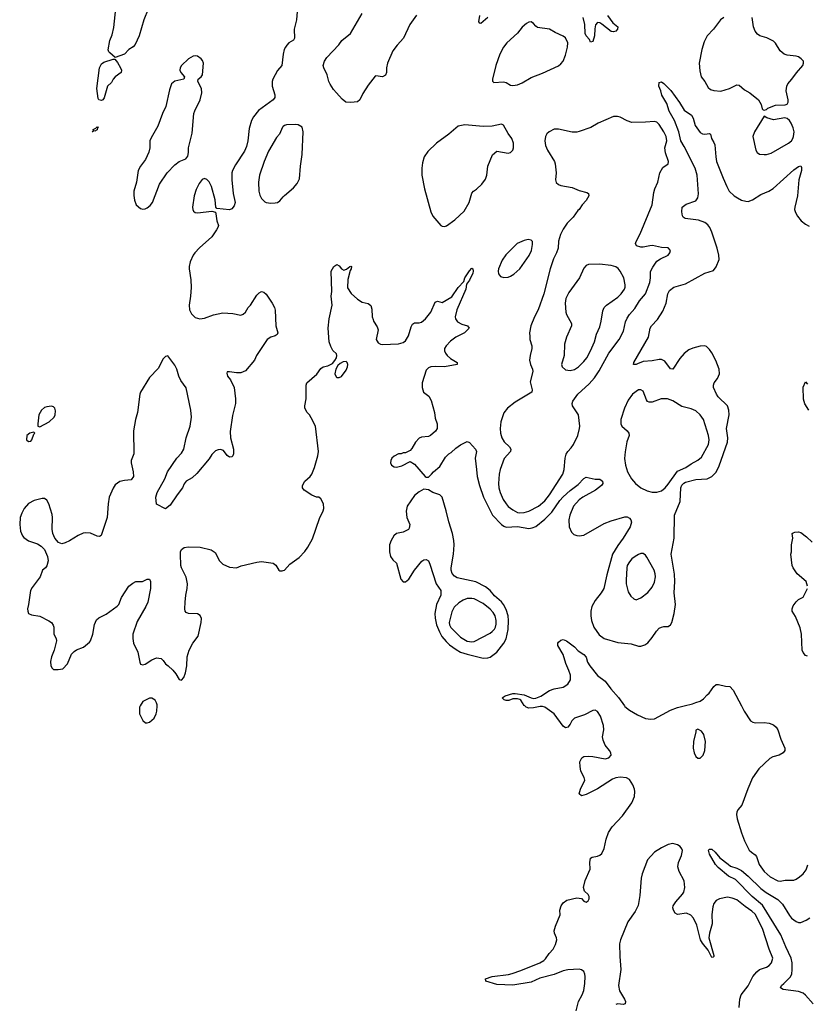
# Model space of a CAD drawing. Header units: inches. Extents: x 1473912 to 1647258, y 640388 to 773423.
# Tile 352 of 420: x 1607693 to 1614587, y 647386 to 656012. Entities that reach past the tile are written whole.
import ezdxf

# ---------------------------------------------------------------- set-up
doc = ezdxf.new("R2010")
doc.units = ezdxf.units.IN
doc.header["$MEASUREMENT"] = 0
for name, color, linetype in [('B6604', 7, 'Continuous'), ('B6605', 7, 'Continuous'), ('B6614', 7, 'Continuous'), ('B6615', 7, 'Continuous')]:
    doc.layers.add(name, color=color, linetype=linetype)

msp = doc.modelspace()

# ---------------------------------------------------------------- linework, layer by layer
at = {"layer": 'B6604', "color": 5, "elevation": 720}
msp.add_lwpolyline([(1608747.8, 650000), (1608742, 649990), (1608742, 649930), (1608770, 649874), (1608792.7, 649852.7), (1608810, 649852), (1608830, 649858), (1608870, 649892), (1608888.7, 649930), (1608894.6, 649954.6), (1608895.2, 650000)], dxfattribs=at)
at = {"layer": 'B6605', "color": 5}
for points, elevation in [([(1608816.3, 656103.7), (1608780.3, 656010), (1608738, 655870), (1608704.1, 655795.9), (1608685.8, 655774.2), (1608646.8, 655750), (1608610, 655709.6), (1608530, 655682), (1608480.7, 655720.7), (1608472, 655730), (1608467.9, 655747.9), (1608480.7, 655830), (1608501.6, 655878.4), (1608516.9, 655943.1), (1608535.8, 656110)], 680), ([(1610000, 655711.3), (1609999.7, 655710), (1609988.9, 655611.1), (1609950, 655567.3), (1609907.8, 655490), (1609902.4, 655470), (1609903.5, 655430), (1609926.3, 655353.7), (1609926.3, 655330), (1609912.2, 655310), (1609783.9, 655216.1), (1609738.3, 655161.7), (1609723.1, 655130), (1609700.6, 655059.4), (1609690.2, 654950), (1609679.5, 654900.5), (1609660, 654860), (1609580.7, 654739.3), (1609554.9, 654690), (1609550.3, 654669.7), (1609549.1, 654610), (1609562, 654490), (1609578.1, 654410), (1609570, 654380.5), (1609550, 654355.8), (1609530, 654345.6), (1609418, 654358), (1609408.9, 654368.9), (1609405.1, 654434.9), (1609372.5, 654550), (1609350, 654591.5), (1609330, 654611.6), (1609310, 654619.5), (1609290, 654613.2), (1609262.5, 654577.5), (1609236.7, 654523.3), (1609221.5, 654470), (1609205.8, 654370), (1609208.1, 654348.1), (1609215.1, 654335.1), (1609230, 654323.8), (1609250, 654321.3), (1609375.3, 654335.3), (1609405.4, 654325.4), (1609410.8, 654310.8), (1609417.1, 654250), (1609432.7, 654210), (1609428.4, 654190), (1609417, 654170), (1609373.4, 654110), (1609266.1, 654013.9), (1609225.3, 653970), (1609211.3, 653948.7), (1609186, 653890), (1609176, 653850), (1609175.6, 653830), (1609191.7, 653731.7), (1609194.6, 653665.4), (1609189.2, 653590), (1609174.9, 653510), (1609180.2, 653470), (1609196.4, 653436.4), (1609230, 653403.1), (1609270, 653391.7), (1609310, 653398.3), (1609390, 653426), (1609470, 653443), (1609558, 653438), (1609630, 653424.7), (1609650, 653431.3), (1609668.7, 653450), (1609694, 653490), (1609713.2, 653510), (1609770, 653598.8), (1609790, 653618.8), (1609810, 653630.8), (1609830, 653626), (1609850, 653606), (1609904, 653530), (1609924, 653490), (1609928.1, 653468.1), (1609934.9, 653330), (1609953, 653270), (1609947.1, 653252.9), (1609930, 653242.7), (1609890, 653231.8), (1609860.5, 653210), (1609764.9, 653070), (1609747.7, 653030), (1609670, 652937.2), (1609630, 652919), (1609590, 652919), (1609530, 652928), (1609510, 652926), (1609505.4, 652914.6), (1609512, 652890), (1609537.3, 652857.3), (1609570.5, 652790.5), (1609580.7, 652690), (1609580.7, 652650), (1609556.4, 652543.6), (1609534.9, 652405.1), (1609537.8, 652350), (1609563.7, 652250), (1609565.5, 652210), (1609558.8, 652190), (1609550, 652181.2), (1609530, 652179.3), (1609510, 652193.2), (1609476.4, 652236.4), (1609450, 652247.6), (1609430, 652245.1), (1609405.5, 652234.5), (1609375.8, 652204.2), (1609350, 652164), (1609244.7, 652035.3), (1609202.8, 651997.2), (1609150, 651968.7), (1609133.7, 651946.3), (1609118.8, 651910), (1609070.8, 651850), (1609010, 651759), (1608970, 651728), (1608890, 651768), (1608885.2, 651830), (1608897.2, 651870), (1608963.7, 651990), (1608987.3, 652050), (1609069.5, 652170), (1609110, 652214), (1609129.6, 652250), (1609149.5, 652350), (1609185.1, 652450), (1609196, 652530), (1609192, 652590), (1609150, 652786), (1609104.2, 652850), (1609085.4, 652890), (1609069.7, 652950), (1609050, 652985.6), (1608990, 653066), (1608970, 653062.7), (1608950, 653040.9), (1608905, 652955), (1608830, 652877.6), (1608750.2, 652749.8), (1608743.7, 652730), (1608723.6, 652570), (1608707.2, 652510), (1608690.3, 652409.7), (1608691.7, 652210), (1608669.2, 652150.8), (1608667.6, 652130), (1608686.3, 652050), (1608688.4, 652010), (1608670, 651980.9), (1608610, 651975.6), (1608570, 651965.6), (1608530, 651937), (1608510, 651909.3), (1608476.5, 651830), (1608466, 651770), (1608458.7, 651650), (1608406, 651494), (1608390, 651483.7), (1608370, 651486), (1608312.2, 651512.2), (1608270, 651517.2), (1608247.3, 651512.7), (1608205.7, 651494.3), (1608130, 651445.6), (1608090, 651427.6), (1608061.2, 651421.2), (1608032, 651432), (1608001.2, 651470), (1607982.7, 651510), (1607977, 651550), (1607980.9, 651650), (1607976.6, 651676.6), (1607949.3, 651770), (1607930, 651802), (1607910, 651817.2), (1607890, 651817.2), (1607820.9, 651799.1), (1607770, 651773.2), (1607733.4, 651730), (1607710.6, 651690), (1607698, 651650), (1607693, 651590), (1607700.5, 651530), (1607717.3, 651490), (1607730, 651474.8), (1607770, 651447.3), (1607850, 651418.8), (1607879.8, 651399.8), (1607910.6, 651370.6), (1607937.3, 651310), (1607942, 651270), (1607930, 651228), (1607918, 651210), (1607891.1, 651188.9), (1607871, 651130), (1607801.4, 651038.6), (1607787.7, 651010), (1607770.5, 650890), (1607760.7, 650850), (1607762.8, 650830), (1607771.3, 650810), (1607796.8, 650796.8), (1607870, 650786), (1607947.1, 650747.1), (1607970.7, 650730.7), (1607986.4, 650706.4), (1607991, 650690), (1607991.3, 650630), (1608011.3, 650590), (1608016, 650570), (1607996, 650490), (1607971, 650430), (1607962.8, 650390), (1607966, 650350), (1607978, 650330), (1607990, 650318), (1608030, 650318), (1608070, 650326), (1608112.7, 650370), (1608147.3, 650452.7), (1608170, 650476), (1608190, 650491), (1608250, 650516), (1608302.5, 650557.5), (1608312.7, 650570), (1608332.7, 650630), (1608346.8, 650713.2), (1608364.5, 650755.5), (1608386.6, 650773.4), (1608450, 650804), (1608547.2, 650872.8), (1608559.3, 650890), (1608585.2, 650950), (1608648.7, 651050), (1608683.2, 651076.8), (1608710, 651091), (1608768.4, 651091.6), (1608810, 651112), (1608830, 651112), (1608838, 651090), (1608838.8, 651030), (1608815.5, 650910), (1608797.1, 650870), (1608721.4, 650738.6), (1608682.8, 650630), (1608682.8, 650590), (1608690, 650551.3), (1608728, 650470), (1608743.1, 650383.1), (1608750, 650366.8), (1608770, 650360.7), (1608790, 650364.9), (1608850, 650404), (1608890, 650422.8), (1608930, 650416), (1608950, 650398), (1608967.9, 650367.9), (1608992.8, 650352.8), (1609032.8, 650312.8), (1609059.9, 650279.9), (1609090, 650231.3), (1609110, 650226), (1609129, 650250), (1609145.2, 650290), (1609156, 650350), (1609159.3, 650430), (1609175.1, 650490), (1609209.6, 650550), (1609255.1, 650610), (1609282, 650730), (1609285.6, 650765.6), (1609273.8, 650793.8), (1609250, 650807.6), (1609170, 650809.3), (1609150, 650819), (1609142.7, 650830), (1609138, 650850), (1609140.5, 650910), (1609146.3, 650970), (1609159.6, 651030), (1609161.6, 651070), (1609150, 651128.7), (1609109.6, 651209.6), (1609104.5, 651230), (1609099.7, 651330), (1609100.5, 651350), (1609108.6, 651371.4), (1609132.6, 651387.4), (1609170, 651394), (1609274, 651390), (1609370, 651366.8), (1609403.5, 651343.5), (1609442.8, 651270), (1609470, 651241), (1609530, 651214.8), (1609590, 651211), (1609632.9, 651227.1), (1609770, 651260.4), (1609810, 651265.5), (1609912.1, 651252.1), (1609934.2, 651234.2), (1609961, 651190), (1609970, 651182.8), (1609990, 651182.8), (1610000, 651186.8)], 720), ([(1610000, 655076), (1609994, 655070), (1609966, 655010), (1609941.1, 654978.9), (1609870, 654859.5), (1609832.6, 654770), (1609793.4, 654650), (1609783, 654590), (1609786.4, 654510), (1609795.2, 654475.2), (1609810, 654444.7), (1609837.3, 654417.3), (1609850, 654410.8), (1609890, 654404), (1609930, 654407.3), (1609950, 654410.7), (1609970, 654424), (1610000, 654458.9)], 740), ([(1608895.2, 650000), (1608895.3, 650010), (1608890, 650026), (1608878, 650050), (1608850, 650068), (1608830, 650068), (1608770, 650038), (1608747.8, 650000)], 720)]:
    msp.add_lwpolyline(points, dxfattribs=dict(at, elevation=elevation))
for points, elevation in [([(1608410, 655304), (1608386, 655310), (1608380.4, 655320.4), (1608367, 655410), (1608392.7, 655590), (1608410, 655626), (1608430, 655640.5), (1608510, 655666), (1608524.9, 655664.9), (1608550, 655636.3), (1608576, 655590), (1608584.7, 655570), (1608581, 655550), (1608530, 655512.7), (1608510.7, 655490), (1608497, 655463), (1608460.7, 655430), (1608433.7, 655326.3), (1608422, 655310)], 680), ([(1609230, 655695.1), (1609210, 655691.3), (1609170.4, 655670), (1609110.5, 655610), (1609098, 655590), (1609094, 655570), (1609102, 655550), (1609134.9, 655510), (1609130.8, 655490), (1609050, 655474.2), (1609022.6, 655450), (1609004, 655396), (1608972.6, 655250), (1608942.8, 655190), (1608902, 655078), (1608843.5, 654976.5), (1608833.1, 654950), (1608832.9, 654890), (1608822.8, 654850), (1608794.2, 654785.8), (1608750, 654727.3), (1608730.2, 654689.8), (1608716.2, 654590), (1608692.2, 654510), (1608691.3, 654471.3), (1608697.8, 654430), (1608713.7, 654390), (1608750, 654358.7), (1608772.2, 654352.2), (1608790, 654353.7), (1608810, 654363.7), (1608835.3, 654384.7), (1608854, 654410), (1608915.4, 654570), (1608982.4, 654670), (1609050, 654741.6), (1609090, 654768.2), (1609145.8, 654794.2), (1609164.8, 654815.2), (1609171.8, 654848.2), (1609169.6, 654890), (1609202.7, 655017.3), (1609218, 655190), (1609225.2, 655214.8), (1609272, 655310), (1609286.2, 655370), (1609284.2, 655410), (1609252.6, 655470), (1609256.2, 655490), (1609280.5, 655510), (1609291.9, 655530), (1609302.4, 655630), (1609293.7, 655653.7), (1609282, 655670), (1609250, 655691.8)], 720), ([(1608350, 655035.3), (1608342, 655038), (1608330, 655029), (1608326, 655030), (1608338, 655042), (1608335.3, 655050), (1608359.5, 655060.5), (1608370, 655074), (1608382, 655070), (1608375.3, 655064.7), (1608370, 655046.6)], 680), ([(1607970, 652627), (1607930, 652620.7), (1607910, 652614), (1607883, 652590), (1607861.6, 652550), (1607851.3, 652471.3), (1607852, 652452), (1607870, 652444.7), (1607950, 652487.7), (1607993.6, 652530), (1608002.9, 652550), (1608006.8, 652586.8), (1607999.3, 652610), (1607990, 652619.3)], 720), ([(1607818, 652398), (1607782, 652390), (1607756, 652370), (1607751.3, 652330), (1607770, 652316), (1607790, 652321), (1607799, 652330), (1607818, 652382), (1607826, 652390)], 720)]:
    msp.add_lwpolyline(points, close=True, dxfattribs=dict(at, elevation=elevation))
at = {"layer": 'B6614', "color": 5}
for points, elevation in [([(1612564, 647330), (1612583.5, 647410), (1612617.2, 647470), (1612630, 647506), (1612639.8, 647570), (1612643.1, 647630), (1612639.7, 647650), (1612630, 647674.5), (1612610, 647689.5), (1612590, 647693.6), (1612490, 647688.6), (1612450, 647679.3), (1612370, 647648.4), (1612245.1, 647614.9), (1612170, 647581.1), (1612010, 647553.3), (1611870, 647560.7), (1611774, 647590), (1611769, 647610), (1611828.9, 647631.1), (1611972.3, 647647.7), (1612004.1, 647655.9), (1612078.7, 647681.3), (1612245.1, 647750), (1612279.7, 647770), (1612295.3, 647784.7), (1612327.7, 647832.3), (1612361.5, 647870), (1612384.4, 647910), (1612393.6, 647950), (1612392, 647970), (1612375.1, 648010), (1612371.8, 648030), (1612383, 648070), (1612424.5, 648170), (1612422, 648210), (1612432.3, 648250), (1612450, 648274.8), (1612482.5, 648297.5), (1612570, 648318.8), (1612610, 648312), (1612630, 648291), (1612650, 648280.7), (1612670, 648291.3), (1612677, 648310), (1612678, 648330), (1612670, 648348.7), (1612637.2, 648377.2), (1612629.2, 648410), (1612643.7, 648470), (1612687.8, 648570), (1612683, 648630), (1612690, 648666), (1612704.9, 648675.1), (1612750, 648682.8), (1612770, 648691.6), (1612790, 648708.8), (1612808.3, 648751.7), (1612826.3, 648833.7), (1612847.8, 648892.2), (1612879.8, 648940.2), (1612970, 649037.2), (1613049.7, 649150), (1613073.2, 649206.8), (1613076.8, 649250), (1613074.2, 649270), (1613058.8, 649310), (1613030, 649355.1), (1613005.2, 649370), (1612950, 649377.4), (1612910, 649370.8), (1612880.6, 649359.4), (1612750, 649274.7), (1612650, 649225.6), (1612610, 649214), (1612589.4, 649229.4), (1612602.7, 649270), (1612639.3, 649350), (1612634.2, 649374.2), (1612603.7, 649430), (1612598, 649470), (1612597.2, 649510), (1612613.6, 649546.4), (1612630, 649558), (1612670, 649560.7), (1612710, 649557.3), (1612816.4, 649536.4), (1612850, 649544.2), (1612871.2, 649570), (1612867.8, 649590), (1612856.9, 649610), (1612817.6, 649657.6), (1612800.1, 649700.1), (1612793.6, 649730), (1612805.8, 649790), (1612804.5, 649830), (1612775.5, 649910), (1612750, 649950.9), (1612730, 649963.1), (1612710, 649961.4), (1612638.2, 649921.8), (1612548.2, 649891.8), (1612525.5, 649870), (1612510, 649839), (1612490, 649814), (1612470, 649808.7), (1612450, 649824), (1612370, 649931.6), (1612290, 649989.7), (1612270, 649996.3), (1612250, 649996.4), (1612190, 649984), (1612150, 649981.3), (1612126, 649990), (1612114.3, 650000)], 680), ([(1612985.6, 650000), (1612990, 649993.8), (1613030, 649962.8), (1613101.6, 649921.6), (1613170, 649890.4), (1613216.6, 649883.4), (1613250, 649886), (1613390, 649963), (1613450, 649985.5), (1613508.9, 650000)], 680), ([(1614009.9, 650000), (1614033.8, 649953.8), (1614090.4, 649870.4), (1614110, 649859.1), (1614133, 649853), (1614210, 649854.9), (1614252, 649850), (1614290, 649834), (1614314.2, 649814.2), (1614330.3, 649790.3), (1614354.4, 649710), (1614390.7, 649630), (1614390.7, 649610), (1614376, 649590), (1614341, 649570), (1614286.1, 649553.9), (1614259.3, 649540.7), (1614163.1, 649450), (1614108.2, 649370), (1614066.6, 649273.4), (1614015.3, 649130), (1613979.5, 649090), (1613969.3, 649070), (1613966.8, 649050), (1613974.2, 649010), (1614010, 648887.3), (1614037, 648817), (1614077.6, 648737.6), (1614097.9, 648717.9), (1614130, 648696.9), (1614142.3, 648682.3), (1614165.8, 648610), (1614209.1, 648550), (1614262.3, 648502.3), (1614330, 648467.5), (1614350, 648466.4), (1614394.7, 648474.7), (1614470, 648474.6), (1614490, 648482), (1614518.4, 648501.6), (1614551.8, 648530), (1614576.5, 648563.5), (1614591.6, 648608.4)], 680), ([(1613990, 647358.8), (1613996.4, 647430), (1614007.2, 647470), (1614070, 647548.7), (1614111.4, 647628.6), (1614145.1, 647670), (1614170, 647690.3), (1614230, 647712.2), (1614254.2, 647725.8), (1614274, 647750), (1614285.6, 647790), (1614254.7, 647870), (1614195.7, 648050), (1614130, 648176.5), (1614103, 648203), (1614043, 648243), (1613970, 648300.7), (1613930, 648316.4), (1613890, 648323.5), (1613818, 648310), (1613790, 648296.2), (1613770.3, 648269.7), (1613761.1, 648238.9), (1613751.8, 648171.8), (1613754.9, 648090), (1613730.2, 648010), (1613725.8, 647970), (1613770, 647814), (1613770, 647806), (1613762, 647798), (1613750, 647795.3), (1613720.1, 647860.1), (1613670, 647920.7), (1613652.6, 647950), (1613618.9, 648078.9), (1613590, 648140.7), (1613566.3, 648166.3), (1613530, 648183.5), (1613450, 648173.3), (1613430, 648184.5), (1613415.1, 648210), (1613409.6, 648230), (1613411.8, 648250), (1613435.4, 648284.6), (1613495.6, 648350), (1613505.6, 648370), (1613514.7, 648410), (1613508.2, 648468.2), (1613466, 648550), (1613455.1, 648590), (1613459.6, 648630), (1613485.6, 648690), (1613493.4, 648733.4), (1613489.5, 648749.5), (1613474, 648770), (1613450, 648782.7), (1613410, 648794.5), (1613370, 648786.6), (1613310, 648757), (1613250, 648718), (1613189.2, 648650.8), (1613142.2, 648530), (1613132.2, 648490), (1613121.2, 648338.8), (1613107.4, 648252.6), (1613080.3, 648199.7), (1613017.2, 648110), (1612952.4, 647950), (1612944.2, 647915.8), (1612945.1, 647805.1), (1612954.9, 647690), (1612934, 647550), (1612943.2, 647503.2), (1612987.4, 647430), (1612994.6, 647410), (1612992.7, 647390), (1612975.6, 647384.4), (1612930, 647389.7), (1612910, 647384.7)], 680), ([(1614638.5, 647390), (1614570, 647467.7), (1614550, 647484.7), (1614510, 647499.8), (1614375.3, 647515.3), (1614352.7, 647530), (1614362.6, 647550), (1614380.4, 647570), (1614436.7, 647623.3), (1614450.6, 647650), (1614455.9, 647690), (1614453.5, 647750), (1614445.6, 647790), (1614398.3, 647890), (1614355.3, 647995.3), (1614194.7, 648254.7), (1614103.1, 648330), (1613959.1, 648479.1), (1613898, 648510), (1613805.7, 648585.7), (1613784.2, 648610), (1613730, 648702.9), (1613723.6, 648736.4), (1613730, 648746), (1613750, 648744), (1613779.3, 648719.3), (1613821, 648670), (1613893, 648613), (1613915.9, 648595.9), (1613970, 648580.3), (1614010, 648558), (1614070, 648508.3), (1614179.7, 648399.7), (1614226.2, 648366.2), (1614330, 648305.3), (1614370, 648262.9), (1614430, 648164.9), (1614450, 648141.7), (1614490, 648110.3), (1614510, 648103.7), (1614530, 648103.7), (1614577.2, 648122.8), (1614610, 648144)], 660)]:
    msp.add_lwpolyline(points, dxfattribs=dict(at, elevation=elevation))
at = {"layer": 'B6614', "color": 5, "elevation": 680}
msp.add_lwpolyline([(1613630, 649798), (1613612.7, 649787.3), (1613612.7, 649772.7), (1613591.1, 649688.9), (1613586.8, 649630), (1613596, 649590), (1613610, 649558), (1613630, 649542.8), (1613650, 649542.8), (1613676, 649570), (1613688.9, 649608.9), (1613697.2, 649690), (1613682, 649750), (1613660.4, 649780.4)], close=True, dxfattribs=at)
at = {"layer": 'B6615', "color": 5}
for points, elevation in [([(1610135.5, 656270), (1610115.9, 656010), (1610094.7, 655930), (1610097, 655850), (1610088.8, 655831.2), (1610050, 655809.6), (1610030, 655789.5), (1610018.9, 655770), (1610009.2, 655750), (1610000, 655711.3)], 720), ([(1611167.7, 656052.3), (1611109.2, 655970.8), (1611052.7, 655850), (1610996.3, 655790), (1610960.4, 655739.6), (1610913.4, 655630), (1610904.9, 655590), (1610904, 655550), (1610895.5, 655524.5), (1610870, 655512.7), (1610810, 655521.2), (1610803, 655517), (1610742.3, 655437.7), (1610695.6, 655364.4), (1610670.4, 655309.6), (1610650, 655293.2), (1610590, 655285.2), (1610548, 655290), (1610515.5, 655315.5), (1610465.2, 655370), (1610440.2, 655400.2), (1610410, 655448), (1610399, 655470), (1610384, 655530), (1610354, 655590), (1610349.2, 655610), (1610361.2, 655650), (1610380.1, 655679.9), (1610486.9, 655793.1), (1610512.3, 655830), (1610588.2, 655891.8), (1610690, 656067.3)], 720), ([(1611790, 656032), (1611730, 655977.2), (1611720.2, 655980.2), (1611713.2, 655993.2), (1611720.4, 656050)], 720), ([(1612839, 656050), (1612884.8, 655984.8), (1612927.3, 655950), (1612926.8, 655930), (1612911, 655910), (1612890, 655906), (1612870, 655909.3), (1612790, 655972.3), (1612770, 655984), (1612750, 655988.7), (1612734, 655966), (1612727.2, 655932.8), (1612723.7, 655870), (1612710, 655822), (1612690, 655814), (1612679.2, 655839.2), (1612650, 655871.6), (1612641.2, 655890), (1612641.1, 655970), (1612624, 656030)], 720), ([(1613856, 656030), (1613828, 656010), (1613765.5, 655930), (1613710.5, 655870), (1613683, 655817), (1613662.6, 655750), (1613641.5, 655630), (1613645.3, 655565.3), (1613659.5, 655510), (1613690.2, 655470.2), (1613718, 655418), (1613740.7, 655400.7), (1613770, 655390.3), (1613830, 655385.5), (1613906, 655410), (1613970, 655440.4), (1613990, 655437.1), (1614037.2, 655397.2), (1614084, 655370), (1614160.7, 655310), (1614184, 655270), (1614191, 655231), (1614201, 655221), (1614210, 655218), (1614230, 655226), (1614243, 655237), (1614310, 655262.6), (1614394.2, 655265.8), (1614410, 655271.3), (1614419.3, 655290), (1614419.5, 655310), (1614402.9, 655390), (1614407.3, 655430), (1614417, 655450), (1614451.8, 655490), (1614492.5, 655547.5), (1614549.4, 655610), (1614555.1, 655630), (1614552.7, 655650), (1614534, 655670), (1614510, 655686), (1614490, 655692), (1614410, 655700.7), (1614385.2, 655710), (1614350, 655738), (1614310, 655806.6), (1614290, 655822.9), (1614233.7, 655853.7), (1614171, 655871), (1614150, 655885.1), (1614129.4, 655910.6), (1614116.3, 655950), (1614105.1, 656030)], 740), ([(1610000, 651186.8), (1610010, 651190.8), (1610058.9, 651241.1), (1610138.3, 651301.7), (1610187.4, 651352.6), (1610215.4, 651390), (1610254.9, 651465.1), (1610318, 651642), (1610349.4, 651710), (1610354.5, 651730), (1610353.2, 651770), (1610330, 651815.3), (1610310, 651828.7), (1610290, 651829.2), (1610250, 651845.2), (1610184, 651890), (1610169, 651910), (1610169.2, 651930), (1610189.6, 651970.4), (1610235.3, 652010), (1610249, 652030), (1610272.5, 652087.5), (1610302.7, 652190), (1610309.3, 652230), (1610282.7, 652450), (1610244.8, 652524.8), (1610229.5, 652549.5), (1610209, 652570), (1610189, 652610), (1610189, 652630), (1610201.2, 652690), (1610199.3, 652810), (1610206, 652830), (1610293.3, 652906.7), (1610330, 652956), (1610350, 652971), (1610390, 652981), (1610430, 653001), (1610452.7, 653027.3), (1610465.2, 653050), (1610469, 653070), (1610464.7, 653084.7), (1610434.5, 653114.5), (1610415.1, 653150), (1610400.7, 653190), (1610391.8, 653310), (1610400.5, 653390), (1610429.3, 653510), (1610418, 653590), (1610423.7, 653630), (1610419.3, 653810), (1610444, 653850), (1610470, 653866), (1610490, 653856), (1610510.6, 653830.6), (1610530, 653818.8), (1610552.3, 653827.7), (1610582, 653850), (1610590, 653853.4), (1610596, 653850), (1610594.9, 653830), (1610585.2, 653814.8), (1610564.2, 653735.8), (1610562.5, 653662.5), (1610593.7, 653613.7), (1610650, 653563), (1610690, 653538), (1610744.5, 653524.5), (1610767.5, 653507.5), (1610776.4, 653476.4), (1610779.1, 653410), (1610785.8, 653385.8), (1610790.6, 653370.6), (1610821.4, 653321.4), (1610830, 653294), (1610814, 653210), (1610830, 653181), (1610850, 653170.8), (1610870, 653167.3), (1611010, 653172), (1611050, 653184.4), (1611070, 653199.3), (1611096.8, 653243.2), (1611118.9, 653321.1), (1611130, 653344.2), (1611150, 653356), (1611190, 653355.6), (1611210, 653362), (1611243.9, 653390), (1611291, 653450), (1611330, 653537.3), (1611350, 653544.9), (1611390, 653534), (1611474.7, 653585.3), (1611530, 653666.7), (1611580.2, 653719.8), (1611590, 653750.8), (1611630, 653810.8), (1611650, 653834.8), (1611658, 653830), (1611662.8, 653810), (1611658, 653790), (1611630, 653729.3), (1611605.2, 653694.8), (1611598.7, 653650), (1611519.5, 653470), (1611505.5, 653410), (1611507.7, 653390), (1611526.1, 653366.1), (1611563.9, 653343.9), (1611612, 653330), (1611626, 653310), (1611586, 653270), (1611510.5, 653229.5), (1611463.4, 653196.6), (1611425.8, 653154.2), (1611411, 653130), (1611410.8, 653110), (1611418.8, 653090), (1611434, 653070), (1611465.1, 653045.1), (1611522, 653010), (1611522, 652990), (1611410, 652969.4), (1611334.5, 652974.5), (1611290.5, 652969.5), (1611270, 652961.2), (1611250, 652942), (1611216.5, 652830), (1611214.4, 652790), (1611228.4, 652750), (1611273.4, 652713.4), (1611296, 652676), (1611323.8, 652570), (1611330, 652522), (1611347.3, 652470), (1611346, 652430), (1611333.2, 652406.8), (1611290, 652369.2), (1611270, 652359.3), (1611210, 652355.1), (1611190, 652345.2), (1611158.8, 652310), (1611125.4, 652254.6), (1611110, 652238), (1611070, 652218), (1611050, 652218), (1611031, 652209), (1611010, 652209), (1610970, 652189.2), (1610950.8, 652170), (1610942, 652150), (1610939.1, 652130), (1610947.3, 652110), (1610970, 652094.8), (1610990, 652090.8), (1611036.5, 652103.5), (1611110, 652142), (1611150, 652118), (1611242, 652010), (1611250, 652004.7), (1611270, 652004.7), (1611299, 652030), (1611314, 652050), (1611370, 652096.3), (1611421.1, 652178.9), (1611449.2, 652210), (1611470, 652220.5), (1611510, 652259.3), (1611550, 652288.4), (1611610, 652315.5), (1611630, 652307.7), (1611683.8, 652250), (1611690.4, 652230), (1611678.7, 652170), (1611692.7, 652072.7), (1611696.1, 652010), (1611716.5, 651930), (1611753.4, 651830), (1611831.7, 651670), (1611910, 651589.3), (1611930, 651574.2), (1611950, 651566.4), (1612050, 651571), (1612150, 651554.7), (1612179.8, 651560.2), (1612210, 651573.4), (1612290, 651635.6), (1612350, 651699), (1612421.2, 651798.8), (1612450, 651830.9), (1612510, 651887), (1612581.3, 651938.7), (1612630, 651993), (1612650, 652003.8), (1612730, 651986.4), (1612770, 651987.7), (1612793.4, 651970), (1612798, 651950), (1612786, 651930), (1612731.8, 651890), (1612621.3, 651830), (1612590, 651804.4), (1612540.9, 651750), (1612508.8, 651670), (1612499.1, 651630), (1612501.6, 651570), (1612521.6, 651521.6), (1612542.2, 651502.2), (1612570, 651492.4), (1612590.2, 651490.2), (1612630, 651495), (1612810, 651598.3), (1612870, 651620.8), (1612990, 651655.8), (1613010, 651656), (1613030, 651644.4), (1613042, 651630), (1613047.4, 651610), (1613036.9, 651570), (1612976.2, 651470), (1612930, 651406.9), (1612882.7, 651330), (1612830.9, 651150), (1612805.6, 651030), (1612784, 650990), (1612730, 650925.1), (1612699.7, 650870), (1612691.2, 650830), (1612691.1, 650790), (1612698, 650750), (1612719.3, 650690), (1612763.9, 650623.9), (1612810.1, 650590.1), (1612930, 650557.1), (1613045.2, 650545.2), (1613110, 650524.9), (1613130, 650523), (1613163.8, 650536.2), (1613190, 650553), (1613230, 650598.4), (1613265.9, 650654.1), (1613290, 650680.9), (1613310, 650691.4), (1613330, 650695.3), (1613370, 650694.9), (1613390.9, 650710), (1613400.9, 650730), (1613422.8, 650810), (1613432.8, 650890), (1613420.8, 650990), (1613428.4, 651091.6), (1613425.9, 651154.1), (1613394, 651330), (1613421.2, 651470), (1613424.2, 651670), (1613473.1, 651790), (1613480.2, 651910), (1613490, 651933.2), (1613507.1, 651952.9), (1613519.9, 651960.1), (1613610, 651983.8), (1613710, 651990.3), (1613750, 652010.3), (1613790.7, 652049.3), (1613817, 652103), (1613887.1, 652310), (1613890.8, 652350), (1613878.6, 652430), (1613903.5, 652550), (1613899.8, 652590), (1613888.9, 652628.9), (1613807.7, 652707.7), (1613791.3, 652731.3), (1613767.4, 652790), (1613765.1, 652810), (1613771.1, 652830), (1613801.1, 652870), (1613817.4, 652910), (1613816.2, 652950), (1613786.1, 653026.1), (1613750, 653092.7), (1613730, 653123.7), (1613704, 653150), (1613690, 653156.2), (1613650, 653153.3), (1613584.8, 653135.2), (1613550, 653119.6), (1613510, 653087.8), (1613470, 653044.2), (1613410, 652949.2), (1613390, 652952), (1613339.3, 653019.3), (1613310, 653035.1), (1613290, 653035.8), (1613230, 653022.8), (1613150, 653016.8), (1613101.5, 652998.5), (1613090, 652989.8), (1613066, 652990), (1613068.2, 653010), (1613197.4, 653230), (1613213, 653310), (1613222.4, 653330), (1613275.5, 653384.5), (1613322.6, 653457.4), (1613353, 653530), (1613365.1, 653610), (1613381.2, 653638.8), (1613418, 653670), (1613521.1, 653698.9), (1613690, 653792.2), (1613764.7, 653815.3), (1613790, 653846.8), (1613814.5, 653910), (1613812.7, 653950), (1613799, 654010), (1613752.2, 654150), (1613734, 654190), (1613716.2, 654216.2), (1613690, 654236.5), (1613634.9, 654254.9), (1613517.2, 654270), (1613501.5, 654281.5), (1613494.2, 654294.2), (1613488, 654330), (1613492, 654370), (1613525.6, 654394.4), (1613610, 654426), (1613629.7, 654450), (1613633.8, 654486.2), (1613622.4, 654650), (1613605, 654710), (1613510, 654901.1), (1613480.5, 654950), (1613462.3, 655030), (1613423.2, 655130), (1613378.1, 655210), (1613357.8, 655277.8), (1613314.3, 655350), (1613304.7, 655390), (1613287.6, 655430), (1613290, 655462), (1613310, 655466.8), (1613330, 655453), (1613392.1, 655392.1), (1613467.6, 655287.6), (1613510, 655220.4), (1613574.4, 655174.4), (1613588.5, 655150), (1613605.4, 655085.4), (1613650, 655024.4), (1613670, 655011.4), (1613690, 655007.6), (1613730, 655014), (1613741, 655010), (1613748.2, 654970), (1613770, 654936.3), (1613777, 654917), (1613785.4, 654810), (1613793.7, 654770), (1613850, 654624.4), (1613881.6, 654550), (1613903.9, 654510), (1613946.5, 654470), (1613976.5, 654450), (1614010, 654432.1), (1614050, 654420.7), (1614070, 654420.2), (1614106.6, 654433.4), (1614180, 654480), (1614249.4, 654510), (1614287.7, 654532.3), (1614470, 654696.4), (1614510, 654725.5), (1614530.4, 654730.4), (1614536.4, 654716.4), (1614536.5, 654690), (1614513.2, 654610), (1614502.2, 654470), (1614476.5, 654370), (1614475.3, 654350), (1614482.5, 654322.5), (1614501.3, 654290), (1614534, 654250), (1614570, 654221.7), (1614604.5, 654204.5)], 720), ([(1610000, 654458.9), (1610009.7, 654470.3), (1610090, 654538), (1610122, 654578), (1610142.8, 654617.2), (1610151.3, 654730), (1610165.1, 654830), (1610173.6, 655030), (1610165.2, 655070), (1610129.6, 655089.6), (1610106.6, 655093.4), (1610028.4, 655091.6), (1610010, 655086), (1610000, 655076)], 740), ([(1614599.7, 652590), (1614566.1, 652646.1), (1614552.5, 652687.5), (1614550, 652792), (1614570, 652838), (1614590, 652818.8)], 680), ([(1614588.7, 651050), (1614578, 651090), (1614498, 651158), (1614462, 651210), (1614454, 651230), (1614444, 651330), (1614448.9, 651351.1), (1614449.2, 651410), (1614461.2, 651470), (1614455.3, 651510), (1614462, 651518), (1614477.2, 651522.8), (1614510, 651524.9), (1614530, 651519.1), (1614580.3, 651480.3), (1614630, 651434)], 680), ([(1614590, 650435.3), (1614570, 650442), (1614550, 650468), (1614541.2, 650490), (1614536, 650630), (1614525.6, 650685.6), (1614484.7, 650784.7), (1614455.3, 650830), (1614454, 650850), (1614462.7, 650877.3), (1614488.9, 650911.1), (1614510, 650932), (1614550, 650954), (1614588, 651030)], 680), ([(1612114.3, 650000), (1612110, 650003.7), (1612079, 650050), (1612070, 650055.1), (1612050, 650062.7), (1612030, 650063.7), (1612010, 650060.9), (1611973.4, 650046.6), (1611950, 650047.6), (1611932.9, 650052.9), (1611915.3, 650070), (1611942, 650090), (1612008.7, 650110), (1612030, 650110.3), (1612110, 650098), (1612170, 650071.4), (1612190, 650066.3), (1612210, 650067.6), (1612253.2, 650086.8), (1612330, 650135.3), (1612370, 650150.3), (1612450, 650163.8), (1612489.6, 650190.4), (1612515.1, 650230), (1612513, 650270), (1612501, 650310), (1612473, 650373), (1612449.1, 650450), (1612403.2, 650530), (1612402.6, 650550), (1612410, 650559.7), (1612430, 650575.9), (1612450, 650580.9), (1612479.6, 650570), (1612550, 650516.5), (1612581.8, 650481.8), (1612631.1, 650450), (1612650, 650428.4), (1612664.3, 650384.3), (1612682.8, 650350), (1612750, 650267.6), (1612817.6, 650217.6), (1612866.4, 650150), (1612933.9, 650073.9), (1612985.6, 650000)], 680), ([(1613508.9, 650000), (1613582, 650018), (1613610, 650030.8), (1613650, 650041), (1613677.5, 650062.5), (1613710, 650098), (1613729.2, 650110.8), (1613769, 650170), (1613790, 650186.8), (1613810, 650187.3), (1613870, 650174), (1613910, 650171), (1613938.3, 650138.3), (1614009.9, 650000)], 680)]:
    msp.add_lwpolyline(points, dxfattribs=dict(at, elevation=elevation))
for points, elevation in [([(1612170, 655991.8), (1612150, 655989.6), (1612130, 655978.9), (1612090, 655946.9), (1612050, 655894.7), (1611957, 655810), (1611927, 655770), (1611897.1, 655710), (1611862, 655610), (1611832, 655492), (1611832.7, 655472.7), (1611842, 655462), (1611927.1, 655467.1), (1611950, 655461), (1611990, 655438.8), (1612010, 655434.8), (1612050, 655442), (1612090, 655458), (1612170, 655506.7), (1612270, 655544.4), (1612410, 655608.2), (1612430, 655624.9), (1612449.5, 655650), (1612470, 655701), (1612487.8, 655770), (1612489.6, 655810), (1612470, 655852.3), (1612450, 655867), (1612378.9, 655898.9), (1612330, 655927.8), (1612224.7, 655944.7), (1612210, 655955.1), (1612190, 655979.3)], 740), ([(1612890, 655164.8), (1612755.8, 655104.2), (1612691.1, 655068.9), (1612590, 655032.8), (1612570, 655028), (1612530, 655027.8), (1612410, 655052), (1612371.9, 655051.9), (1612328, 655030), (1612308, 655012), (1612294.9, 654990), (1612288.2, 654950), (1612295.5, 654910), (1612313, 654870), (1612373.4, 654770), (1612380.5, 654750), (1612388.5, 654670), (1612382.6, 654610), (1612390, 654585.5), (1612410, 654566.7), (1612430, 654558.7), (1612530, 654543), (1612590, 654514.9), (1612658, 654498), (1612671.3, 654490), (1612676, 654470), (1612652.8, 654427.2), (1612616, 654390), (1612590.8, 654350), (1612579.1, 654340.9), (1612537.5, 654282.5), (1612484.7, 654230), (1612450, 654178), (1612426, 654130), (1612408, 654072), (1612404.9, 654010), (1612393, 653970), (1612364.4, 653915.6), (1612337.1, 653830), (1612280.9, 653610), (1612230.2, 653470), (1612198, 653410), (1612166, 653330), (1612156.5, 653270), (1612157.6, 653237.6), (1612159.3, 653210), (1612174.9, 653154.9), (1612176.5, 653130), (1612160.3, 653070), (1612154.9, 653030), (1612164.4, 652990), (1612182, 652950), (1612184.9, 652930), (1612161.8, 652838.2), (1612178.7, 652770), (1612174.4, 652750), (1612148, 652730), (1612030, 652662.6), (1611962, 652610), (1611931.1, 652568.9), (1611903.6, 652490), (1611898.6, 652430), (1611902.8, 652390), (1611914.4, 652350), (1611934.3, 652314.3), (1611981.7, 652270), (1611993.1, 652250), (1611988.9, 652230), (1611933.6, 652166.4), (1611898, 652070), (1611890.1, 652029.9), (1611885.2, 651950), (1611887.6, 651910), (1611897.7, 651870), (1611923.5, 651810), (1611950.2, 651770), (1611970, 651746.3), (1612010, 651717.3), (1612050, 651695.9), (1612070, 651691.8), (1612110, 651695.1), (1612150, 651707), (1612233.7, 651750), (1612290, 651795.5), (1612330, 651849.1), (1612448.2, 652030), (1612459.5, 652070), (1612467.7, 652170), (1612475.4, 652204.6), (1612490, 652228.9), (1612520.2, 652259.8), (1612541, 652290), (1612578.9, 652370), (1612593.3, 652430), (1612595.1, 652450), (1612584, 652550), (1612531.2, 652630), (1612528.2, 652650), (1612534.7, 652670), (1612578, 652730), (1612677.9, 652822.1), (1612724.7, 652875.3), (1612765, 652935), (1612850, 653090.3), (1612940.4, 653210), (1612976.9, 653283.1), (1612996.4, 653363.6), (1613010, 653397), (1613032, 653430), (1613078.5, 653481.5), (1613119.3, 653550), (1613170, 653610.4), (1613207.5, 653710), (1613214.4, 653750), (1613214.9, 653805.1), (1613234.7, 653845.3), (1613270, 653895.5), (1613302.3, 653917.7), (1613369, 653950), (1613385.2, 653970), (1613389, 653990), (1613370, 654012.7), (1613310, 654017), (1613232.8, 654032.8), (1613207.8, 654032.2), (1613150, 654018), (1613130, 654018.9), (1613092.7, 654030), (1613083.6, 654050), (1613089.7, 654070), (1613124.9, 654135.1), (1613228, 654390), (1613242.8, 654497.2), (1613251.5, 654530), (1613278, 654590), (1613296.9, 654670), (1613323.5, 654716.5), (1613369.5, 654750.5), (1613371.5, 654770), (1613346.6, 654846.6), (1613340.8, 654890), (1613356.5, 654950), (1613351.5, 654990), (1613331.7, 655030), (1613290, 655093.3), (1613270, 655112.8), (1613250, 655119.7), (1613170, 655113.6), (1613050, 655112.6), (1613010, 655125.4), (1612950, 655157.6), (1612924.4, 655164.4)], 740), ([(1614210, 655168), (1614124, 655030), (1614110.9, 654989.1), (1614136, 654870), (1614147.5, 654847.5), (1614170, 654834.8), (1614210.5, 654830.5), (1614230, 654830.5), (1614270, 654843.1), (1614422.9, 654930), (1614447.6, 654950), (1614459.7, 654970), (1614466.6, 654990), (1614471, 655030), (1614464.6, 655064.6), (1614446.7, 655106.7), (1614430, 655129.3), (1614410, 655146.6), (1614390, 655152), (1614290, 655135.6), (1614232.1, 655152.1)], 740), ([(1611910, 655095.3), (1611830, 655079), (1611750, 655076), (1611590, 655091.5), (1611530, 655079.6), (1611450, 655007.6), (1611341.6, 654930), (1611264.2, 654855.8), (1611233.4, 654810), (1611219.1, 654759.1), (1611213, 654710), (1611213.4, 654650), (1611237.3, 654530), (1611290.4, 654330), (1611310.5, 654290), (1611379.1, 654210), (1611390, 654202.4), (1611410, 654200.4), (1611430, 654206.7), (1611501.7, 654258.3), (1611584.8, 654335.2), (1611626.9, 654410), (1611650, 654491), (1611665.2, 654510), (1611692.5, 654527.5), (1611738, 654570), (1611770, 654616), (1611782, 654650), (1611789.6, 654730), (1611832.1, 654827.9), (1611870, 654858.8), (1611970, 654842.8), (1611990, 654847.3), (1612008.7, 654870), (1612015.3, 654890), (1612015.3, 654930), (1612002, 654970), (1611970, 655015.3), (1611928.9, 655088.9)], 740), ([(1612145.1, 654085.1), (1612110, 654078.5), (1612047, 654050), (1611946.8, 653953.2), (1611914.8, 653905.2), (1611882.8, 653830), (1611880.2, 653810), (1611884.7, 653784.7), (1611902.8, 653762.8), (1611930, 653752.9), (1611970, 653756.9), (1611990, 653766), (1612016.9, 653783.1), (1612071.1, 653830), (1612153.1, 653946.9), (1612172.4, 653990), (1612182, 654042), (1612181.2, 654070), (1612170, 654081.2)], 740), ([(1612768.5, 653871.5), (1612673, 653867), (1612650, 653859.3), (1612630, 653834), (1612593.7, 653750), (1612499.1, 653620.9), (1612474, 653570), (1612466.9, 653530), (1612473.1, 653450), (1612478.9, 653430), (1612522, 653350), (1612522.6, 653330), (1612480.3, 653230), (1612460.9, 653170), (1612459.6, 653070), (1612436.4, 652990), (1612440.5, 652970), (1612470, 652945.3), (1612510, 652938), (1612550, 652946.4), (1612584, 652970), (1612630, 653018.3), (1612655.8, 653050), (1612690.7, 653110), (1612725, 653190), (1612742.2, 653257.8), (1612770, 653321), (1612783.1, 653370), (1612798.3, 653461.7), (1612809.5, 653490), (1612829.4, 653510), (1612930, 653580.3), (1612958.7, 653610), (1612987.1, 653650), (1612994, 653670), (1612992.8, 653690), (1612979.7, 653750), (1612949.6, 653810), (1612932.4, 653832.4), (1612910, 653848.2), (1612870, 653859.1)], 760), ([(1610550, 653017), (1610525.1, 653014.9), (1610498.8, 653001.2), (1610478.5, 652981.5), (1610458.8, 652950), (1610451, 652910), (1610464.5, 652884.5), (1610470, 652878), (1610490, 652876), (1610510, 652886), (1610550, 652941), (1610562, 652970), (1610564.5, 652990), (1610558, 653010)], 720), ([(1613130, 652769.2), (1613110, 652769.2), (1613057.3, 652730), (1613019.9, 652680.1), (1612987.2, 652610), (1612954.9, 652510), (1612955.5, 652470), (1612964.9, 652450), (1613010.4, 652410), (1613023.8, 652390), (1613028.4, 652370), (1613007.1, 652312.9), (1612993.1, 652226.9), (1612988.4, 652168.4), (1612994.4, 652110), (1613014.4, 652050), (1613048.2, 651990), (1613082.3, 651950), (1613130, 651911.3), (1613184.8, 651884.8), (1613230, 651873.4), (1613270, 651872.5), (1613310, 651884.5), (1613341.5, 651910), (1613370, 651942.8), (1613450, 652056.9), (1613522.6, 652090), (1613570, 652122), (1613630, 652152.2), (1613661.6, 652178.4), (1613721.5, 652290), (1613727.2, 652330), (1613721.2, 652370), (1613678.3, 652510), (1613649.8, 652549.8), (1613610, 652584.7), (1613570, 652603.5), (1613490, 652622.7), (1613410, 652674), (1613362, 652690), (1613309.1, 652690.9), (1613230, 652662.4), (1613201.7, 652661.7), (1613188.2, 652668.2), (1613180.5, 652680.5), (1613150, 652757.2)], 740), ([(1611230, 651899), (1611190, 651877.2), (1611150, 651842.7), (1611084.9, 651750), (1611074.4, 651705.6), (1611083, 651650), (1611107.3, 651590), (1611103.5, 651556.5), (1611095.5, 651544.5), (1611050, 651522.7), (1610990, 651511.8), (1610967.7, 651490), (1610944.9, 651450), (1610930.7, 651410), (1610930.7, 651350.7), (1610938, 651310), (1610959.8, 651279.8), (1610990.4, 651250.4), (1611030.3, 651110.3), (1611050, 651088.4), (1611070, 651087.2), (1611098.4, 651110), (1611149.6, 651190.4), (1611211.7, 651268.3), (1611230, 651280.7), (1611250, 651282), (1611270, 651270.7), (1611282.9, 651242.9), (1611338.9, 651070), (1611378, 651010), (1611378, 650970), (1611342.2, 650890), (1611327.4, 650810), (1611330.1, 650769.9), (1611342.3, 650710), (1611366.8, 650650), (1611389.4, 650609.4), (1611424.8, 650564.8), (1611455.7, 650535.7), (1611513.6, 650493.6), (1611552.1, 650472.1), (1611610, 650452.2), (1611750, 650419.8), (1611790, 650420.2), (1611810, 650426.5), (1611869, 650471), (1611931.1, 650550), (1611950.7, 650589.3), (1611967.7, 650670), (1611971.2, 650748.8), (1611967.3, 650790), (1611950, 650846), (1611928.8, 650888.8), (1611910, 650912.7), (1611850, 650965.8), (1611810.9, 651010.9), (1611770, 651043.2), (1611685.9, 651085.9), (1611522.9, 651122.9), (1611497.8, 651137.8), (1611479.2, 651159.2), (1611468.4, 651188.4), (1611468.3, 651210), (1611489.8, 651330), (1611495, 651410), (1611492.5, 651450), (1611481, 651510), (1611448.4, 651611.6), (1611425.7, 651710), (1611390, 651828), (1611370, 651849), (1611310, 651869), (1611270, 651894)], 720), ([(1613150, 651335.1), (1613130, 651334.5), (1613110, 651327.3), (1613080.7, 651310), (1613050, 651289.5), (1613030, 651262), (1613011.7, 651230), (1613007.2, 651210), (1613001.5, 651101.5), (1613001.7, 651070), (1613020.4, 651000.4), (1613041.4, 650961.4), (1613070, 650938), (1613090, 650931), (1613130, 650946.8), (1613190, 650993), (1613230, 651041.6), (1613250, 651084), (1613257.4, 651130), (1613256.1, 651156.1), (1613246.9, 651190), (1613183, 651303), (1613170, 651321.2)], 740), ([(1611650, 650942.7), (1611610, 650940.6), (1611574.1, 650925.9), (1611536.7, 650903.3), (1611495.2, 650864.8), (1611474.8, 650825.2), (1611452.1, 650730), (1611455.7, 650710), (1611467.6, 650687.6), (1611550, 650601.4), (1611610, 650568.6), (1611650, 650563), (1611670, 650564.8), (1611810, 650637.2), (1611830, 650652.1), (1611848.5, 650671.5), (1611858.5, 650690), (1611864.5, 650715.5), (1611864.5, 650750), (1611854.5, 650790), (1611837.9, 650817.9), (1611810, 650847.9), (1611750, 650898.4), (1611670, 650938)], 740)]:
    msp.add_lwpolyline(points, close=True, dxfattribs=dict(at, elevation=elevation))

doc.saveas('drawing.dxf')
